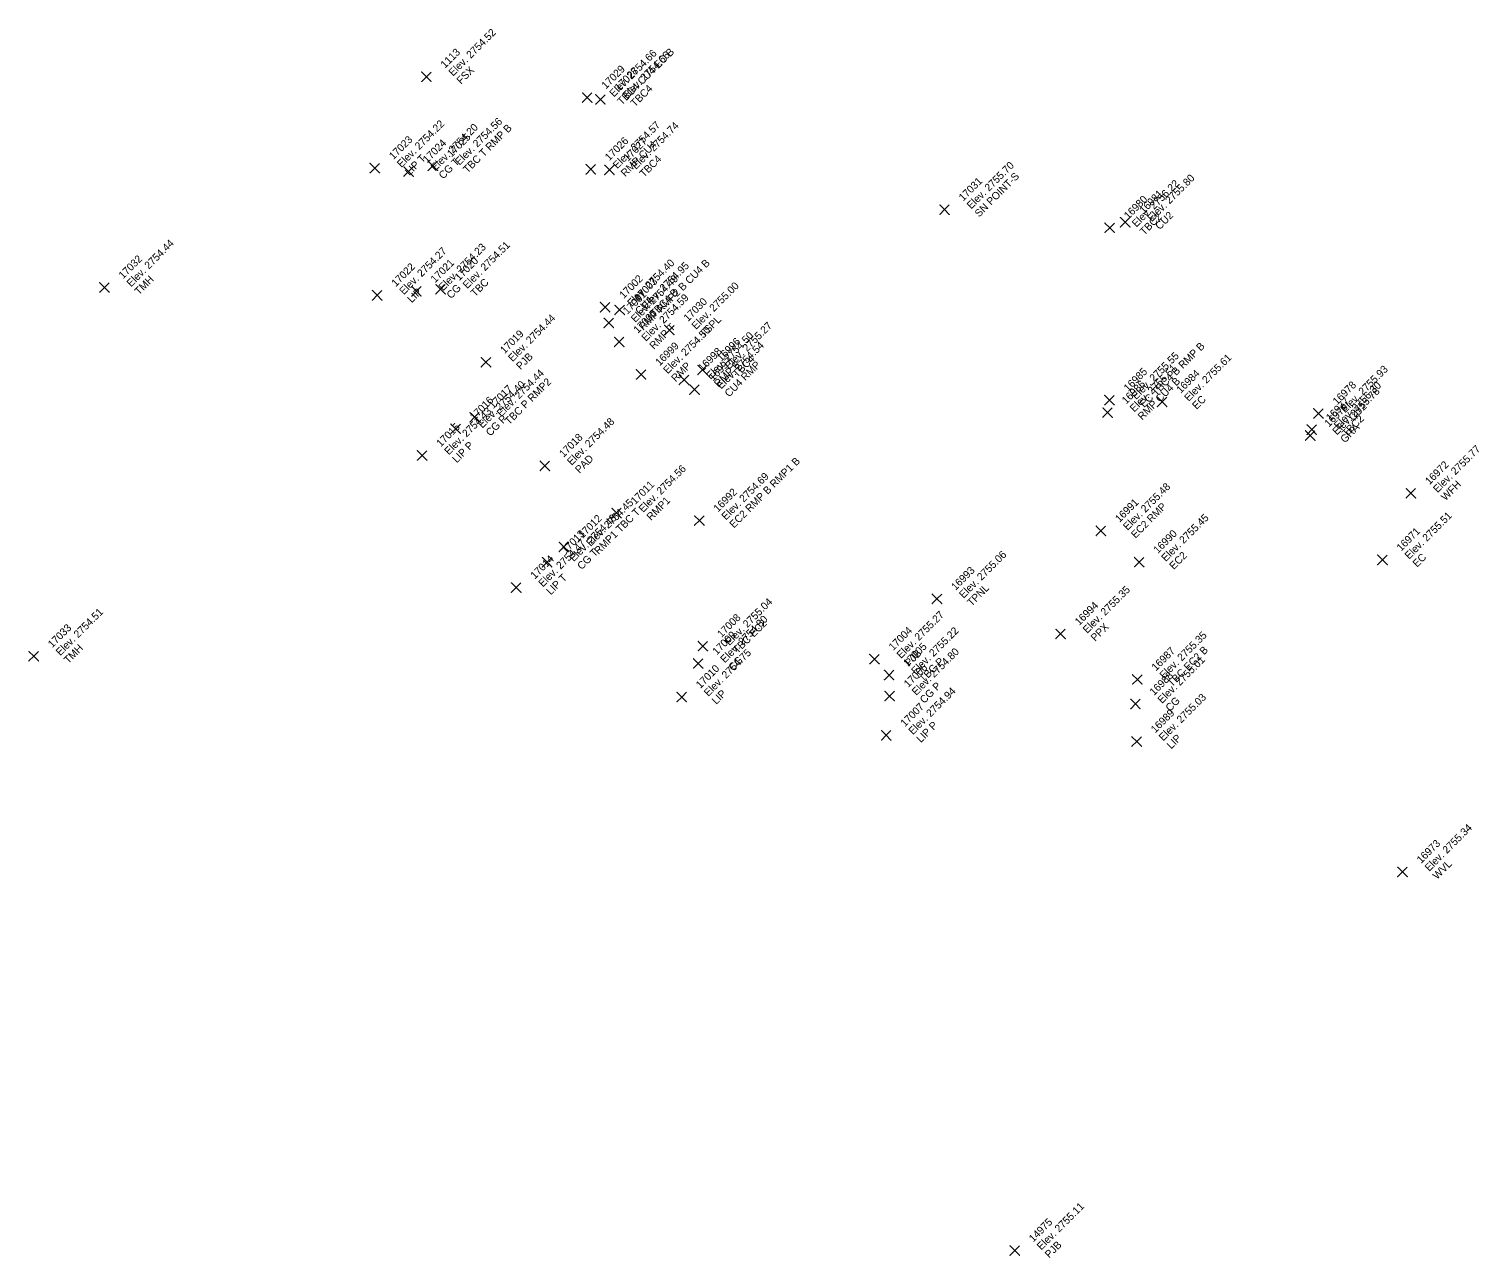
# Model space of a CAD drawing. Extents: x 2493999 to 2503109, y 700767 to 706646.
# Drawn here: x 2502315.61 to 2502361.85, y 703989.33 to 704028.53 of the extents above; entities that cross this region are included whole.
import ezdxf

# ---------------------------------------------------------------- set-up
doc = ezdxf.new("R2010")
doc.units = 0
doc.layers.add('ALG_CL_BLUE_Horiz', color=7, linetype='Continuous')
doc.layers.add('DES_SURFACE_Existing-Ground', color=7, linetype='Continuous')

msp = doc.modelspace()

# ---------------------------------------------------------------- linework, layer by layer
at = {"layer": 'ALG_CL_BLUE_Horiz'}
for points in [[(2502328.279, 704027.007), (2502328.129, 704027.157), (2502328.279, 704027.007), (2502328.129, 704026.857), (2502328.279, 704027.007), (2502328.429, 704026.857), (2502328.279, 704027.007), (2502328.429, 704027.157)], [(2502333.409, 704026.342), (2502333.259, 704026.492), (2502333.409, 704026.342), (2502333.259, 704026.192), (2502333.409, 704026.342), (2502333.559, 704026.192), (2502333.409, 704026.342), (2502333.559, 704026.492)], [(2502333.83, 704026.283), (2502333.68, 704026.433), (2502333.83, 704026.283), (2502333.68, 704026.133), (2502333.83, 704026.283), (2502333.98, 704026.133), (2502333.83, 704026.283), (2502333.98, 704026.433)], [(2502326.635, 704024.092), (2502326.485, 704024.242), (2502326.635, 704024.092), (2502326.485, 704023.942), (2502326.635, 704024.092), (2502326.785, 704023.942), (2502326.635, 704024.092), (2502326.785, 704024.242)], [(2502327.711, 704023.981), (2502327.561, 704024.131), (2502327.711, 704023.981), (2502327.561, 704023.831), (2502327.711, 704023.981), (2502327.861, 704023.831), (2502327.711, 704023.981), (2502327.861, 704024.131)], [(2502328.485, 704024.168), (2502328.335, 704024.318), (2502328.485, 704024.168), (2502328.335, 704024.018), (2502328.485, 704024.168), (2502328.635, 704024.018), (2502328.485, 704024.168), (2502328.635, 704024.318)], [(2502333.52, 704024.054), (2502333.37, 704024.204), (2502333.52, 704024.054), (2502333.37, 704023.904), (2502333.52, 704024.054), (2502333.67, 704023.904), (2502333.52, 704024.054), (2502333.67, 704024.204)], [(2502334.115, 704024.034), (2502333.965, 704024.184), (2502334.115, 704024.034), (2502333.965, 704023.884), (2502334.115, 704024.034), (2502334.265, 704023.884), (2502334.115, 704024.034), (2502334.265, 704024.184)], [(2502344.804, 704022.767), (2502344.654, 704022.917), (2502344.804, 704022.767), (2502344.654, 704022.617), (2502344.804, 704022.767), (2502344.954, 704022.617), (2502344.804, 704022.767), (2502344.954, 704022.917)], [(2502350.07, 704022.189), (2502349.92, 704022.339), (2502350.07, 704022.189), (2502349.92, 704022.039), (2502350.07, 704022.189), (2502350.22, 704022.039), (2502350.07, 704022.189), (2502350.22, 704022.339)], [(2502350.563, 704022.365), (2502350.413, 704022.515), (2502350.563, 704022.365), (2502350.413, 704022.215), (2502350.563, 704022.365), (2502350.713, 704022.215), (2502350.563, 704022.365), (2502350.713, 704022.515)], [(2502318.013, 704020.286), (2502317.863, 704020.436), (2502318.013, 704020.286), (2502317.863, 704020.136), (2502318.013, 704020.286), (2502318.163, 704020.136), (2502318.013, 704020.286), (2502318.163, 704020.436)], [(2502326.71, 704020.035), (2502326.56, 704020.185), (2502326.71, 704020.035), (2502326.56, 704019.885), (2502326.71, 704020.035), (2502326.86, 704019.885), (2502326.71, 704020.035), (2502326.86, 704020.185)], [(2502327.962, 704020.163), (2502327.812, 704020.313), (2502327.962, 704020.163), (2502327.812, 704020.013), (2502327.962, 704020.163), (2502328.112, 704020.013), (2502327.962, 704020.163), (2502328.112, 704020.313)], [(2502328.731, 704020.228), (2502328.581, 704020.378), (2502328.731, 704020.228), (2502328.581, 704020.078), (2502328.731, 704020.228), (2502328.881, 704020.078), (2502328.731, 704020.228), (2502328.881, 704020.378)], [(2502333.977, 704019.657), (2502333.827, 704019.807), (2502333.977, 704019.657), (2502333.827, 704019.507), (2502333.977, 704019.657), (2502334.127, 704019.507), (2502333.977, 704019.657), (2502334.127, 704019.807)], [(2502334.442, 704019.569), (2502334.292, 704019.719), (2502334.442, 704019.569), (2502334.292, 704019.419), (2502334.442, 704019.569), (2502334.592, 704019.419), (2502334.442, 704019.569), (2502334.592, 704019.719)], [(2502334.095, 704019.154), (2502333.945, 704019.304), (2502334.095, 704019.154), (2502333.945, 704019.004), (2502334.095, 704019.154), (2502334.245, 704019.004), (2502334.095, 704019.154), (2502334.245, 704019.304)], [(2502336.03, 704018.927), (2502335.88, 704019.077), (2502336.03, 704018.927), (2502335.88, 704018.777), (2502336.03, 704018.927), (2502336.18, 704018.777), (2502336.03, 704018.927), (2502336.18, 704019.077)], [(2502334.429, 704018.549), (2502334.279, 704018.699), (2502334.429, 704018.549), (2502334.279, 704018.399), (2502334.429, 704018.549), (2502334.579, 704018.399), (2502334.429, 704018.549), (2502334.579, 704018.699)], [(2502330.179, 704017.899), (2502330.029, 704018.049), (2502330.179, 704017.899), (2502330.029, 704017.749), (2502330.179, 704017.899), (2502330.329, 704017.749), (2502330.179, 704017.899), (2502330.329, 704018.049)], [(2502335.126, 704017.513), (2502334.976, 704017.663), (2502335.126, 704017.513), (2502334.976, 704017.363), (2502335.126, 704017.513), (2502335.276, 704017.363), (2502335.126, 704017.513), (2502335.276, 704017.663)], [(2502337.088, 704017.655), (2502336.938, 704017.805), (2502337.088, 704017.655), (2502336.938, 704017.505), (2502337.088, 704017.655), (2502337.238, 704017.505), (2502337.088, 704017.655), (2502337.238, 704017.805)], [(2502336.495, 704017.339), (2502336.345, 704017.489), (2502336.495, 704017.339), (2502336.345, 704017.189), (2502336.495, 704017.339), (2502336.645, 704017.189), (2502336.495, 704017.339), (2502336.645, 704017.489)], [(2502336.829, 704017.028), (2502336.679, 704017.178), (2502336.829, 704017.028), (2502336.679, 704016.878), (2502336.829, 704017.028), (2502336.979, 704016.878), (2502336.829, 704017.028), (2502336.979, 704017.178)], [(2502350.065, 704016.693), (2502349.915, 704016.843), (2502350.065, 704016.693), (2502349.915, 704016.543), (2502350.065, 704016.693), (2502350.215, 704016.543), (2502350.065, 704016.693), (2502350.215, 704016.843)], [(2502351.742, 704016.635), (2502351.592, 704016.785), (2502351.742, 704016.635), (2502351.592, 704016.485), (2502351.742, 704016.635), (2502351.892, 704016.485), (2502351.742, 704016.635), (2502351.892, 704016.785)], [(2502329.817, 704016.144), (2502329.667, 704016.294), (2502329.817, 704016.144), (2502329.667, 704015.994), (2502329.817, 704016.144), (2502329.967, 704015.994), (2502329.817, 704016.144), (2502329.967, 704016.294)], [(2502350.004, 704016.294), (2502349.854, 704016.444), (2502350.004, 704016.294), (2502349.854, 704016.144), (2502350.004, 704016.294), (2502350.154, 704016.144), (2502350.004, 704016.294), (2502350.154, 704016.444)], [(2502356.729, 704016.267), (2502356.579, 704016.417), (2502356.729, 704016.267), (2502356.579, 704016.117), (2502356.729, 704016.267), (2502356.879, 704016.117), (2502356.729, 704016.267), (2502356.879, 704016.417)], [(2502329.213, 704015.779), (2502329.063, 704015.929), (2502329.213, 704015.779), (2502329.063, 704015.629), (2502329.213, 704015.779), (2502329.363, 704015.629), (2502329.213, 704015.779), (2502329.363, 704015.929)], [(2502356.514, 704015.75), (2502356.364, 704015.9), (2502356.514, 704015.75), (2502356.364, 704015.6), (2502356.514, 704015.75), (2502356.664, 704015.6), (2502356.514, 704015.75), (2502356.664, 704015.9)], [(2502356.466, 704015.564), (2502356.316, 704015.714), (2502356.466, 704015.564), (2502356.316, 704015.414), (2502356.466, 704015.564), (2502356.616, 704015.414), (2502356.466, 704015.564), (2502356.616, 704015.714)], [(2502328.145, 704014.927), (2502327.995, 704015.077), (2502328.145, 704014.927), (2502327.995, 704014.777), (2502328.145, 704014.927), (2502328.295, 704014.777), (2502328.145, 704014.927), (2502328.295, 704015.077)], [(2502332.06, 704014.597), (2502331.91, 704014.747), (2502332.06, 704014.597), (2502331.91, 704014.447), (2502332.06, 704014.597), (2502332.21, 704014.447), (2502332.06, 704014.597), (2502332.21, 704014.747)], [(2502359.676, 704013.721), (2502359.526, 704013.871), (2502359.676, 704013.721), (2502359.526, 704013.571), (2502359.676, 704013.721), (2502359.826, 704013.571), (2502359.676, 704013.721), (2502359.826, 704013.871)], [(2502334.343, 704013.092), (2502334.193, 704013.242), (2502334.343, 704013.092), (2502334.193, 704012.942), (2502334.343, 704013.092), (2502334.493, 704012.942), (2502334.343, 704013.092), (2502334.493, 704013.242)], [(2502336.984, 704012.85), (2502336.834, 704013), (2502336.984, 704012.85), (2502336.834, 704012.7), (2502336.984, 704012.85), (2502337.134, 704012.7), (2502336.984, 704012.85), (2502337.134, 704013)], [(2502349.789, 704012.522), (2502349.639, 704012.672), (2502349.789, 704012.522), (2502349.639, 704012.372), (2502349.789, 704012.522), (2502349.939, 704012.372), (2502349.789, 704012.522), (2502349.939, 704012.672)], [(2502332.667, 704012.009), (2502332.517, 704012.159), (2502332.667, 704012.009), (2502332.517, 704011.859), (2502332.667, 704012.009), (2502332.817, 704011.859), (2502332.667, 704012.009), (2502332.817, 704012.159)], [(2502332.129, 704011.522), (2502331.979, 704011.672), (2502332.129, 704011.522), (2502331.979, 704011.372), (2502332.129, 704011.522), (2502332.279, 704011.372), (2502332.129, 704011.522), (2502332.279, 704011.672)], [(2502351.013, 704011.527), (2502350.863, 704011.677), (2502351.013, 704011.527), (2502350.863, 704011.377), (2502351.013, 704011.527), (2502351.163, 704011.377), (2502351.013, 704011.527), (2502351.163, 704011.677)], [(2502358.769, 704011.599), (2502358.619, 704011.749), (2502358.769, 704011.599), (2502358.619, 704011.449), (2502358.769, 704011.599), (2502358.919, 704011.449), (2502358.769, 704011.599), (2502358.919, 704011.749)], [(2502331.142, 704010.714), (2502330.992, 704010.864), (2502331.142, 704010.714), (2502330.992, 704010.564), (2502331.142, 704010.714), (2502331.292, 704010.564), (2502331.142, 704010.714), (2502331.292, 704010.864)], [(2502344.562, 704010.354), (2502344.412, 704010.504), (2502344.562, 704010.354), (2502344.412, 704010.204), (2502344.562, 704010.354), (2502344.712, 704010.204), (2502344.562, 704010.354), (2502344.712, 704010.504)], [(2502348.505, 704009.235), (2502348.355, 704009.385), (2502348.505, 704009.235), (2502348.355, 704009.085), (2502348.505, 704009.235), (2502348.655, 704009.085), (2502348.505, 704009.235), (2502348.655, 704009.385)], [(2502337.098, 704008.847), (2502336.948, 704008.997), (2502337.098, 704008.847), (2502336.948, 704008.697), (2502337.098, 704008.847), (2502337.248, 704008.697), (2502337.098, 704008.847), (2502337.248, 704008.997)], [(2502315.756, 704008.522), (2502315.606, 704008.672), (2502315.756, 704008.522), (2502315.606, 704008.372), (2502315.756, 704008.522), (2502315.906, 704008.372), (2502315.756, 704008.522), (2502315.906, 704008.672)], [(2502336.948, 704008.293), (2502336.798, 704008.443), (2502336.948, 704008.293), (2502336.798, 704008.143), (2502336.948, 704008.293), (2502337.098, 704008.143), (2502336.948, 704008.293), (2502337.098, 704008.443)], [(2502342.57, 704008.434), (2502342.42, 704008.584), (2502342.57, 704008.434), (2502342.42, 704008.284), (2502342.57, 704008.434), (2502342.72, 704008.284), (2502342.57, 704008.434), (2502342.72, 704008.584)], [(2502343.035, 704007.924), (2502342.885, 704008.074), (2502343.035, 704007.924), (2502342.885, 704007.774), (2502343.035, 704007.924), (2502343.185, 704007.774), (2502343.035, 704007.924), (2502343.185, 704008.074)], [(2502350.952, 704007.783), (2502350.802, 704007.933), (2502350.952, 704007.783), (2502350.802, 704007.633), (2502350.952, 704007.783), (2502351.102, 704007.633), (2502350.952, 704007.783), (2502351.102, 704007.933)], [(2502336.421, 704007.223), (2502336.271, 704007.373), (2502336.421, 704007.223), (2502336.271, 704007.073), (2502336.421, 704007.223), (2502336.571, 704007.073), (2502336.421, 704007.223), (2502336.571, 704007.373)], [(2502343.053, 704007.255), (2502342.903, 704007.405), (2502343.053, 704007.255), (2502342.903, 704007.105), (2502343.053, 704007.255), (2502343.203, 704007.105), (2502343.053, 704007.255), (2502343.203, 704007.405)], [(2502350.89, 704007), (2502350.74, 704007.15), (2502350.89, 704007), (2502350.74, 704006.85), (2502350.89, 704007), (2502351.04, 704006.85), (2502350.89, 704007), (2502351.04, 704007.15)], [(2502342.944, 704006.001), (2502342.794, 704006.151), (2502342.944, 704006.001), (2502342.794, 704005.851), (2502342.944, 704006.001), (2502343.094, 704005.851), (2502342.944, 704006.001), (2502343.094, 704006.151)], [(2502350.931, 704005.804), (2502350.781, 704005.954), (2502350.931, 704005.804), (2502350.781, 704005.654), (2502350.931, 704005.804), (2502351.081, 704005.654), (2502350.931, 704005.804), (2502351.081, 704005.954)], [(2502359.409, 704001.643), (2502359.259, 704001.793), (2502359.409, 704001.643), (2502359.259, 704001.493), (2502359.409, 704001.643), (2502359.559, 704001.493), (2502359.409, 704001.643), (2502359.559, 704001.793)], [(2502347.041, 703989.566), (2502346.891, 703989.716), (2502347.041, 703989.566), (2502346.891, 703989.416), (2502347.041, 703989.566), (2502347.191, 703989.416), (2502347.041, 703989.566), (2502347.191, 703989.716)]]:
    msp.add_lwpolyline(points, dxfattribs=at)

# ---------------------------------------------------------------- texts
at = {"layer": 'DES_SURFACE_Existing-Ground'}
for s, p in [('Elev. 2754.52', (2502329.128, 704027.007)), ('1113', (2502328.873, 704027.262)), ('Elev. 2754.66', (2502334.258, 704026.342)), ('TBC4 CU4 EC B', (2502334.512, 704026.087)), ('Elev. 2754.66', (2502334.679, 704026.283)), ('FSX', (2502329.382, 704026.752)), ('17029', (2502334.003, 704026.597)), ('17028', (2502334.424, 704026.538)), ('TBC4', (2502334.933, 704026.028)), ('Elev. 2754.22', (2502327.484, 704024.092)), ('Elev. 2754.20', (2502328.56, 704023.981)), ('Elev. 2754.56', (2502329.334, 704024.168)), ('TBC T RMP B', (2502329.588, 704023.913)), ('Elev. 2754.57', (2502334.369, 704024.054)), ('Elev. 2754.74', (2502334.964, 704024.034)), ('17023', (2502327.229, 704024.347)), ('17024', (2502328.305, 704024.236)), ('17025', (2502329.079, 704024.423)), ('17026', (2502334.114, 704024.309)), ('17027', (2502334.709, 704024.289)), ('LIP T', (2502327.738, 704023.837)), ('RMP CU4', (2502334.623, 704023.799)), ('CG T', (2502328.814, 704023.726)), ('TBC4', (2502335.218, 704023.779)), ('Elev. 2755.70', (2502345.653, 704022.767)), ('17031', (2502345.398, 704023.022)), ('SN POINT-S', (2502345.907, 704022.512)), ('Elev. 2756.22', (2502350.919, 704022.189)), ('Elev. 2755.80', (2502351.412, 704022.365)), ('16980', (2502350.664, 704022.444)), ('16981', (2502351.157, 704022.62)), ('CU2', (2502351.666, 704022.11)), ('TBC2', (2502351.173, 704021.934)), ('Elev. 2754.44', (2502318.862, 704020.286)), ('Elev. 2754.27', (2502327.559, 704020.035)), ('Elev. 2754.23', (2502328.811, 704020.163)), ('Elev. 2754.51', (2502329.58, 704020.228)), ('17032', (2502318.607, 704020.541)), ('17022', (2502327.304, 704020.29)), ('17021', (2502328.556, 704020.418)), ('17020', (2502329.325, 704020.483)), ('Elev. 2754.40', (2502334.826, 704019.657)), ('RMP RMP2 B CU4 B', (2502335.198, 704018.899)), ('Elev. 2754.95', (2502335.291, 704019.569)), ('TMH', (2502319.116, 704020.031)), ('TBC', (2502329.834, 704019.973)), ('17002', (2502334.571, 704019.912)), ('Elev. 2754.49', (2502334.944, 704019.154)), ('17003', (2502335.036, 704019.824)), ('Elev. 2755.00', (2502336.879, 704018.927)), ('LIP', (2502327.813, 704019.78)), ('CG', (2502329.065, 704019.908)), ('17001', (2502334.689, 704019.409)), ('CU4', (2502335.08, 704019.402)), ('Elev. 2754.59', (2502335.278, 704018.549)), ('TBC4 B', (2502335.545, 704019.314)), ('17030', (2502336.624, 704019.182)), ('17000', (2502335.023, 704018.804)), ('Elev. 2754.44', (2502331.028, 704017.899)), ('RMP T', (2502335.532, 704018.294)), ('Elev. 2754.50', (2502335.975, 704017.513)), ('TSPL', (2502337.133, 704018.672)), ('Elev. 2755.27', (2502337.937, 704017.655)), ('17019', (2502330.773, 704018.154)), ('16999', (2502335.72, 704017.768)), ('Elev. 2754.50', (2502337.344, 704017.339)), ('Elev. 2754.54', (2502337.678, 704017.028)), ('16996', (2502337.682, 704017.91)), ('EC TBC4 B RMP B', (2502351.168, 704016.438)), ('PJB', (2502331.282, 704017.644)), ('16998', (2502337.089, 704017.594)), ('16997', (2502337.423, 704017.283)), ('TBC4', (2502338.191, 704017.4)), ('Elev. 2755.55', (2502350.914, 704016.693)), ('Elev. 2755.61', (2502352.591, 704016.635)), ('Elev. 2754.44', (2502330.666, 704016.144)), ('RMP', (2502336.229, 704017.258)), ('RMP P', (2502337.598, 704017.084)), ('CU4 RMP', (2502337.932, 704016.773)), ('16985', (2502350.659, 704016.948)), ('Elev. 2755.51', (2502350.853, 704016.294)), ('16984', (2502352.336, 704016.89)), ('Elev. 2755.93', (2502357.578, 704016.267)), ('Elev. 2754.40', (2502330.062, 704015.779)), ('17017', (2502330.411, 704016.399)), ('TBC P RMP2', (2502330.92, 704015.889)), ('16986', (2502350.598, 704016.549)), ('RMP CU4 B', (2502351.107, 704016.039)), ('16978', (2502357.323, 704016.522)), ('Elev. 2756.30', (2502357.363, 704015.75)), ('17016', (2502329.807, 704016.034)), ('EC', (2502352.845, 704016.38)), ('16977', (2502357.108, 704016.005)), ('Elev. 2755.78', (2502357.315, 704015.564)), ('Elev. 2754.43', (2502328.994, 704014.927)), ('16979', (2502357.06, 704015.819)), ('CU2', (2502357.832, 704016.012)), ('17015', (2502328.739, 704015.182)), ('CG P', (2502330.316, 704015.524)), ('Elev. 2754.48', (2502332.909, 704014.597)), ('GRA', (2502357.569, 704015.309)), ('TBC2', (2502357.617, 704015.495)), ('LIP P', (2502329.248, 704014.672)), ('17018', (2502332.654, 704014.852)), ('PAD', (2502333.163, 704014.342)), ('EC2 RMP B RMP1 B', (2502338.087, 704012.595)), ('Elev. 2755.77', (2502360.525, 704013.721)), ('Elev. 2754.56', (2502335.192, 704013.092)), ('Elev. 2754.69', (2502337.833, 704012.85)), ('16972', (2502360.27, 704013.976)), ('17011', (2502334.937, 704013.347)), ('Elev. 2755.48', (2502350.638, 704012.522)), ('WFH', (2502360.779, 704013.466)), ('Elev. 2754.45', (2502333.516, 704012.009)), ('RMP1', (2502335.446, 704012.837)), ('16992', (2502337.578, 704013.105)), ('16991', (2502350.383, 704012.777)), ('Elev. 2754.48', (2502332.978, 704011.522)), ('17012', (2502333.261, 704012.264)), ('RMP1 TBC T', (2502333.77, 704011.754)), ('EC2 RMP', (2502350.892, 704012.267)), ('Elev. 2755.45', (2502351.862, 704011.527)), ('Elev. 2755.51', (2502359.618, 704011.599)), ('17013', (2502332.723, 704011.777)), ('16990', (2502351.607, 704011.782)), ('16971', (2502359.363, 704011.854)), ('Elev. 2754.47', (2502331.991, 704010.714)), ('17014', (2502331.736, 704010.969)), ('CG T', (2502333.232, 704011.267)), ('Elev. 2755.06', (2502345.411, 704010.354)), ('EC2', (2502352.116, 704011.272)), ('EC', (2502359.872, 704011.344)), ('LIP T', (2502332.245, 704010.459)), ('16993', (2502345.156, 704010.609)), ('TPNL', (2502345.665, 704010.099)), ('Elev. 2755.35', (2502349.354, 704009.235)), ('Elev. 2755.04', (2502337.947, 704008.847)), ('16994', (2502349.099, 704009.49)), ('Elev. 2754.51', (2502316.605, 704008.522)), ('17008', (2502337.692, 704009.102)), ('Elev. 2754.80', (2502337.797, 704008.293)), ('Elev. 2755.27', (2502343.419, 704008.434)), ('17033', (2502316.35, 704008.777)), ('17009', (2502337.542, 704008.548)), ('TBC EC2', (2502338.201, 704008.592)), ('17004', (2502343.164, 704008.689)), ('Elev. 2755.22', (2502343.884, 704007.924)), ('PPX', (2502349.608, 704008.98)), ('Elev. 2755.35', (2502351.801, 704007.783)), ('TMH', (2502316.859, 704008.267)), ('17005', (2502343.629, 704008.179)), ('16987', (2502351.546, 704008.038)), ('TBC EC2 B', (2502352.055, 704007.528)), ('Elev. 2754.75', (2502337.27, 704007.223)), ('CG', (2502338.051, 704008.038)), ('PJB', (2502343.673, 704008.179)), ('Elev. 2754.80', (2502343.902, 704007.255)), ('TBC P', (2502344.138, 704007.669)), ('Elev. 2755.01', (2502351.739, 704007)), ('17010', (2502337.015, 704007.478)), ('17006', (2502343.647, 704007.51)), ('16988', (2502351.484, 704007.255)), ('LIP', (2502337.524, 704006.968)), ('Elev. 2754.94', (2502343.793, 704006.001)), ('CG P', (2502344.156, 704007)), ('17007', (2502343.538, 704006.256)), ('Elev. 2755.03', (2502351.78, 704005.804)), ('CG', (2502351.993, 704006.745)), ('16989', (2502351.525, 704006.059)), ('LIP P', (2502344.047, 704005.746)), ('LIP', (2502352.034, 704005.549)), ('Elev. 2755.34', (2502360.258, 704001.643)), ('16973', (2502360.003, 704001.898)), ('WVL', (2502360.512, 704001.388)), ('Elev. 2755.11', (2502347.89, 703989.566)), ('14975', (2502347.635, 703989.821)), ('PJB', (2502348.144, 703989.311))]:
    msp.add_text(s, height=0.24, rotation=45, dxfattribs=at).set_placement(p)

doc.saveas('drawing.dxf')
